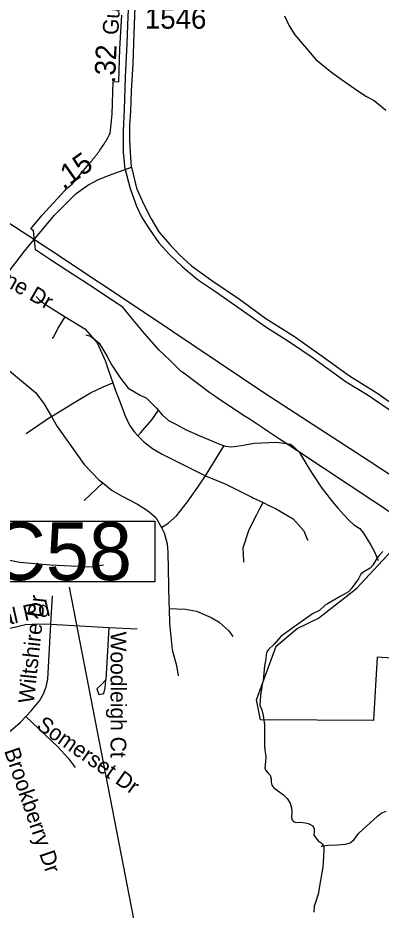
# Model space of a CAD drawing. Extents: x 1662474 to 1856135, y 779280 to 917889.
# Drawn here: x 1725036 to 1727231, y 820256 to 825651 of the extents above; entities that cross this region are included whole.
import ezdxf

# ---------------------------------------------------------------- set-up
doc = ezdxf.new("R2010")
doc.units = 0
for name, color, linetype in [('Exist Boundary Political City Limit New', 7, 'Continuous'), ('Exist Hydrographic Creek Single Shore', 7, 'Continuous'), ('Exist Hydrographic Misc Water Feature', 7, 'Continuous'), ('Exist Road Non-System Type 51', 7, 'Continuous'), ('Exist Road Non-System Type 51 Label', 7, 'Continuous'), ('Exist Road Secondary Mileage Hundredths English Label', 7, 'Continuous'), ('Exist Road Secondary Structure Culvert Number Label', 7, 'Continuous'), ('Exist Road Secondary Type 51 Attributed', 7, 'Continuous'), ('Exist Road Secondary Type 51 Divided Attributed', 7, 'Continuous'), ('Exist Road Secondary Type 51 Label', 7, 'Continuous'), ('Exist Road Secondary Type 51 Number Label', 7, 'Continuous'), ('Exist Utilities Electrical Transmission Line', 7, 'Continuous'), ('Map Preparation Boundary City Limit Buffer Line', 7, 'Continuous')]:
    doc.layers.add(name, color=color, linetype=linetype)

msp = doc.modelspace()

# ---------------------------------------------------------------- linework, layer by layer
at = {"layer": 'Exist Boundary Political City Limit New'}
msp.add_lwpolyline([(1727830.9, 821743.8), (1727207, 821786.4), (1727185, 821406.2), (1727184.2, 821402.6), (1726502.1, 821406.9), (1726477.8, 821528.2), (1726596.9, 821851.9), (1726673.1, 821917.2), (1726723.2, 821960.2), (1726851.4, 822021.7), (1727082.9, 822203.6), (1727421.9, 822568), (1727207.6, 822713.2), (1727191.8, 822723.8), (1726721.6, 823034.9), (1726632.8, 823093.7), (1726616.2, 823104.7), (1726549.2, 823149), (1726529.4, 823162.1), (1726432.5, 823226.2), (1726399.5, 823248.1), (1726240.8, 823353.2), (1726225.6, 823363.1), (1726194.8, 823383.6), (1726030.5, 823508.2), (1726023.2, 823513.8), (1726007.2, 823529), (1725973.5, 823561.2), (1725953.1, 823580.8), (1725887.4, 823643.7), (1725801.1, 823743.1), (1725720.6, 823840.5), (1725670, 823901.8), (1725613.1, 823939.2), (1725507.9, 824008.2), (1725422, 824064.5), (1725337.4, 824119.9), (1725232.1, 824188.9), (1725166.8, 824231.8), (1725141.6, 824248.2), (1725129.9, 824362.8), (1725114.4, 824375.2), (1725182.6, 824457.7), (1725228, 824508.8), (1725318.9, 824608.1), (1725323.6, 824612.4), (1725328.5, 824616.8), (1725333.2, 824621), (1725338.1, 824625.2), (1725343.1, 824629.2), (1725348, 824633.4), (1725353.1, 824637.4), (1725358.1, 824641.4), (1725363.2, 824645.2), (1725472.8, 824776.5), (1725478.4, 824783), (1725483.9, 824789.5), (1725489.4, 824796.2), (1725494.8, 824802.8), (1725500.1, 824809.5), (1725505.5, 824816.2), (1725510.6, 824823), (1725515.9, 824829.9), (1725521, 824836.8), (1725526, 824843.7), (1725531, 824850.7), (1725535.9, 824857.7), (1725540.8, 824864.8), (1725545.5, 824871.9), (1725550.2, 824879), (1725554.9, 824886.2), (1725559.5, 824893.4), (1725564, 824900.8), (1725568.4, 824908), (1725572.8, 824915.4), (1725577.1, 824922.9), (1725581.4, 824930.2), (1725585.5, 824937.8), (1725589.6, 824945.2), (1725593.6, 824952.9), (1725605.5, 825070), (1725611.9, 825265.6), (1725645.2, 825264), (1725652.2, 825463.9), (1725664.2, 825668)], dxfattribs=at)
at = {"layer": 'Exist Hydrographic Creek Single Shore'}
for points in [[(1727241.5, 822425.8), (1727218.6, 822400.3), (1727206, 822386.1), (1727179.5, 822342.1), (1727164, 822324.2), (1727125.8, 822302.7), (1727108.6, 822287.8), (1727093.1, 822258.6), (1727050.4, 822198.2), (1727033.4, 822181.7), (1726982.6, 822152.1), (1726905.5, 822109.2), (1726891.4, 822101.1), (1726858.2, 822068.6), (1726816, 822047.6), (1726690.8, 821959.6), (1726624.1, 821910.1), (1726584, 821865.4), (1726549.1, 821832.6), (1726539.4, 821819), (1726535.8, 821801.6), (1726533.1, 821773.6), (1726525.8, 821733.7), (1726518.4, 821644.7), (1726511.5, 821619.8), (1726501.4, 821553.9), (1726498.4, 821495.1), (1726509.1, 821468.1), (1726518.4, 821433.4), (1726525.5, 821377.2), (1726526.5, 821330.8), (1726526.2, 821248.9), (1726528.6, 821223.2), (1726532.2, 821199.1), (1726533.1, 821179.4), (1726531.5, 821157.3), (1726528.6, 821113.5), (1726535.8, 821099.6), (1726548.5, 821084.3), (1726560.1, 821071.5), (1726565.6, 821051.2), (1726566.6, 821031.1), (1726571.1, 821011.9), (1726582.4, 820995.9), (1726640.4, 820954.4), (1726662.8, 820931.1), (1726680.6, 820902.8), (1726688.5, 820874.1), (1726691.4, 820845.5), (1726689.2, 820823.4), (1726690.8, 820804.6), (1726700.5, 820791.9), (1726716, 820786.7), (1726741, 820787.5), (1726772.4, 820784.9), (1726790.2, 820779.6), (1726817.4, 820765.4), (1726826.2, 820748.1), (1726824.9, 820727.9), (1726824.4, 820709), (1726849.1, 820675.7), (1726873.8, 820659.4), (1726884.5, 820640.8), (1726884.2, 820624.5)], [(1726884.2, 820624.5), (1726881.6, 820578.8), (1726878.5, 820515.9), (1726864, 820434.8), (1726849.1, 820353.1), (1726833.6, 820302.2), (1726826.2, 820280.7), (1726823.4, 820244.8)]]:
    msp.add_lwpolyline(points, dxfattribs=at)
at = {"layer": 'Exist Hydrographic Misc Water Feature'}
for points in [[(1726647.6, 825663.7), (1726675.3, 825603.2), (1726709.1, 825549.2), (1726836.7, 825398.9), (1726932.4, 825320.6), (1726988.4, 825280.1), (1727090.1, 825209.9), (1727142, 825175.2), (1727187.9, 825151.3), (1727258.1, 825093.2)], [(1725446, 823734.3), (1725473.9, 823726.4), (1725500, 823706.1), (1725527.8, 823684.2), (1725549.8, 823647.7), (1725575.4, 823603.7), (1725603.3, 823551.4), (1725649, 823481.5), (1725702.7, 823413.1), (1725740.9, 823389.4), (1725774.7, 823369.1), (1725812.7, 823351), (1725872.5, 823290.7), (1725908.4, 823250.6), (1725946.6, 823217.8), (1725994.3, 823192.2), (1726052.2, 823161.4), (1726136, 823123.7), (1726260.1, 823071.1), (1726290, 823060.7), (1726326.3, 823058.2), (1726358.1, 823062.5), (1726408.3, 823070.5), (1726464.3, 823080.1), (1726596.6, 823085.6), (1726628.6, 823081.6), (1726682.5, 823073.2), (1726700.3, 823058.8), (1726736.4, 823022.8), (1726784, 822944.7), (1726813.9, 822896.5), (1726871.5, 822808.4), (1726901.5, 822770), (1726937.4, 822725.8), (1726971.2, 822685.7), (1727007.1, 822643.9), (1727037, 822611.3), (1727064.7, 822586.9), (1727100.8, 822563.3), (1727124.6, 822534.9), (1727168.5, 822462.6), (1727192.5, 822418.6), (1727213.2, 822369.7)], [(1726868.7, 820641.5), (1726874.8, 820645), (1726913, 820649.2), (1726966.9, 820651.5), (1727014.9, 820655.7), (1727043, 820663.9), (1727066.8, 820684), (1727096.7, 820722.3), (1727208, 820825), (1727230.2, 820843.2), (1727260.1, 820855.3)]]:
    msp.add_lwpolyline(points, dxfattribs=at)
at = {"layer": 'Exist Road Non-System Type 51'}
for p, q in [((1725238.9, 823240.2), (1725086.6, 823136.2)), ((1726170.1, 822883.2), (1726282.1, 823066.4)), ((1725548.9, 822839.2), (1725437, 822732.9)), ((1725235.6, 821985.4), (1725245.4, 822156.8)), ((1725235.6, 821985.4), (1725586.1, 821965.9)), ((1725586.1, 821965.9), (1725566.9, 821648.9)), ((1725586.1, 821965.9), (1725756.1, 821957))]:
    msp.add_line(p, q, dxfattribs=at)
for points in [[(1725146.1, 823966.7), (1725169.6, 823940.9), (1725218.1, 823907.9), (1725322.1, 823844.1)], [(1725246.5, 823712.9), (1725245.9, 823712.9), (1725250.6, 823720.2), (1725279.5, 823774.4), (1725308, 823821.2), (1725322.1, 823844.1)], [(1725322.1, 823844.1), (1725440.2, 823771.4), (1725514.4, 823686.8), (1725563.2, 823580.1), (1725582.1, 823525.5), (1725609.1, 823445.2)], [(1724949.1, 823548.4), (1725141.5, 823385.4), (1725192.4, 823320.5), (1725238.9, 823240.2)], [(1725238.9, 823240.2), (1725389.2, 823333.6), (1725475.4, 823384), (1725551.1, 823419.7), (1725609.1, 823445.2)], [(1725609.1, 823445.2), (1725626.2, 823397.9), (1725628.1, 823393.2), (1725652.2, 823331), (1725681.9, 823248.9), (1725710.5, 823189.5), (1725739.6, 823146), (1725760.6, 823123.9)], [(1725760.6, 823123.9), (1725779, 823144.7), (1725789.8, 823157.5), (1725845.9, 823220), (1725882.4, 823273), (1725885.6, 823281.9)], [(1725238.9, 823240.2), (1725273.5, 823180.9), (1725347, 823074.9), (1725436.5, 822950.9), (1725524.6, 822858.4), (1725548.9, 822839.2)], [(1725760.6, 823123.9), (1725794, 823090.6), (1725849.4, 823046.8), (1725906.6, 823013.9), (1726079.8, 822927.1), (1726170.1, 822883.2)], [(1725902.9, 822569.6), (1725941.8, 822594), (1725993.9, 822641), (1726060.1, 822725.5), (1726122.6, 822814.5), (1726170.1, 822883.2)], [(1726170.1, 822883.2), (1726292.1, 822831), (1726356.4, 822800.4), (1726409.6, 822773.5), (1726448.5, 822752.5), (1726459, 822747.5), (1726469, 822742.9), (1726517.4, 822720.5)], [(1725548.9, 822839.2), (1725606.4, 822793.5), (1725662.8, 822762.2), (1725759.4, 822710), (1725818.6, 822672.8), (1725869.6, 822630.2), (1725902.9, 822569.6)], [(1726401.8, 822360.2), (1726401.2, 822360.5), (1726400, 822367), (1726396.6, 822446), (1726434.1, 822558.4), (1726477.4, 822644.4), (1726498.6, 822685.1), (1726517.4, 822720.5)], [(1726517.4, 822720.5), (1726556.9, 822700.6), (1726591.9, 822684.9), (1726699.1, 822623.2), (1726764.2, 822550.4), (1726783.6, 822499), (1726786.9, 822491.9)], [(1725902.9, 822569.6), (1725920.1, 822537.1), (1725937.2, 822470.7), (1725942.8, 822419.8), (1725948.2, 822112.1), (1725949.4, 822080.4)], [(1724820, 822462.2), (1724897.9, 822407.4), (1724977.6, 822373.5), (1725047.2, 822360.7), (1725231.5, 822344.4), (1725483.8, 822332.4), (1725552.2, 822343.6)], [(1725949.4, 822080.4), (1726047.8, 822076.9), (1726115.2, 822064.4), (1726203.4, 822026), (1726251.6, 821998.2), (1726309.6, 821944.4), (1726334.6, 821910)], [(1725949.4, 822080.4), (1725952.5, 821989.2), (1725959.4, 821910.6), (1725967.8, 821831.2), (1725993.9, 821735), (1726003.4, 821672.8)], [(1724412.1, 822028.2), (1724632.9, 821936.2), (1724695.6, 821917.7), (1724750.9, 821914.2), (1724813.1, 821914), (1724988.8, 821962), (1725081.9, 821983.2), (1725160.4, 821988.2), (1725235.6, 821985.4)], [(1725083.8, 821427.4), (1725116, 821460.9), (1725167.1, 821522.4), (1725191.4, 821563.6), (1725207.6, 821606.9), (1725217.1, 821652.9), (1725235.6, 821985.4)], [(1725566.9, 821648.9), (1725541.8, 821619.8), (1725512.4, 821594), (1725525.8, 821559.4), (1725555.1, 821567.2), (1725563.5, 821601.4), (1725566.9, 821648.9)], [(1724887.1, 821268.1), (1724926.5, 821291.2), (1725002.9, 821350.2), (1725050.9, 821392.8), (1725083.8, 821427.4)], [(1725083.8, 821427.4), (1725277.1, 821243.7), (1725339.4, 821174.9), (1725382.1, 821118.2)]]:
    msp.add_lwpolyline(points, dxfattribs=at)
at = {"layer": 'Exist Road Secondary Structure Culvert Number Label'}
msp.add_line((1725850.4, 819618.1), (1725348.7, 822208.2), dxfattribs=at)
msp.add_lwpolyline([(1724888.9, 822608.3), (1725862.6, 822608.3), (1725862.6, 822242), (1724888.9, 822242)], close=True, dxfattribs=at)
at = {"layer": 'Exist Road Secondary Type 51 Attributed'}
for points in [[(1723903.3, 822627.8), (1723958.9, 822725.9), (1724114.3, 823011.3), (1724197.7, 823146.5), (1724315, 823312.6), (1724438.3, 823471.7), (1724648.8, 823716.6), (1724907.7, 824024.6), (1724922.2, 824043.3), (1725076.4, 824241.1), (1725255.1, 824456.3), (1725346.8, 824548.4), (1725387.4, 824589.1), (1725457.7, 824639), (1725522.3, 824674.1), (1725588.9, 824700), (1725644.3, 824720.3), (1725684.3, 824734.6)], [(1725684.3, 824734.6), (1725722.6, 824747.8)]]:
    msp.add_lwpolyline(points, dxfattribs=at)
at = {"layer": 'Exist Road Secondary Type 51 Divided Attributed'}
for points in [[(1725684.3, 824734.6), (1725680.1, 824778.1), (1725674.1, 824837.7), (1725673, 824969.3), (1725679.2, 825096.4), (1725686.8, 825293.7), (1725695.8, 825496.5), (1725701.2, 825658.7), (1725710.2, 825817.2), (1725718.3, 825980.3), (1725727.3, 826140.2), (1725738.1, 826301.4), (1725747.6, 826427.1)], [(1725722.6, 824747.8), (1725715.9, 824839.3), (1725711.8, 824914.6), (1725712.7, 825000.5), (1725718.9, 825087.4), (1725722.9, 825207.5), (1725731.4, 825372.9), (1725738.1, 825557.8), (1725746.9, 825772.2), (1725753.4, 825895.5), (1725762.5, 826057.4), (1725779, 826293.6), (1725786.3, 826424.7)], [(1725684.3, 824734.6), (1725713.4, 824620.3), (1725752.6, 824511.9), (1725782.8, 824448.7), (1725824.6, 824380.8), (1725887.4, 824291.6), (1725951.2, 824220.2), (1726030.2, 824146.8), (1726127.3, 824064.4), (1726224, 823999.9), (1726344.5, 823916.2), (1726533.5, 823783), (1726677.3, 823693.1), (1726813.5, 823600.5), (1726947, 823503.7), (1727019.8, 823450.9), (1727151.9, 823370.6), (1727312.1, 823261.5)], [(1725722.6, 824747.8), (1725752.9, 824622.4), (1725795.4, 824526.3), (1725841.4, 824435.7), (1725888.1, 824358.1), (1725953, 824282), (1726013.3, 824218.8), (1726084.7, 824152.9), (1726207.9, 824063), (1726375.7, 823949.8), (1726533.9, 823833.8), (1726706.5, 823724.7), (1726875, 823606), (1727040, 823487.9), (1727205.1, 823383.6), (1727368.1, 823268.3)]]:
    msp.add_lwpolyline(points, dxfattribs=at)
at = {"layer": 'Exist Utilities Electrical Transmission Line'}
msp.add_lwpolyline([(1718828.7, 827097.1), (1719840.8, 826834.4), (1720986.7, 826534.3), (1721964.8, 826282.1), (1722256.2, 826204.9), (1722437.2, 826085), (1722747.1, 825875.5), (1723625.7, 825294.2), (1724446.8, 824759.4), (1725234.1, 824246.8), (1725828.4, 823852.5), (1726522, 823387), (1727158.1, 822972.2), (1727730.7, 822596), (1728221.6, 822272.6), (1728806, 821886.3), (1729295, 821559), (1729725.3, 821278.5)], dxfattribs=at)
at = {"layer": 'Map Preparation Boundary City Limit Buffer Line'}
msp.add_lwpolyline([(1727830.9, 821743.8), (1727207, 821786.4), (1727185, 821406.2), (1727184.2, 821402.6), (1726502.1, 821406.9), (1726477.8, 821528.2), (1726596.9, 821851.9), (1726673.1, 821917.2), (1726723.2, 821960.2), (1726851.4, 822021.7), (1727082.9, 822203.6), (1727421.9, 822568), (1727207.6, 822713.2), (1727191.8, 822723.8), (1726721.6, 823034.9), (1726632.8, 823093.7), (1726616.2, 823104.7), (1726549.2, 823149), (1726529.4, 823162.1), (1726432.5, 823226.2), (1726399.5, 823248.1), (1726240.8, 823353.2), (1726225.6, 823363.1), (1726194.8, 823383.6), (1726030.5, 823508.2), (1726023.2, 823513.8), (1726007.2, 823529), (1725973.5, 823561.2), (1725953.1, 823580.8), (1725887.4, 823643.7), (1725801.1, 823743.1), (1725720.6, 823840.5), (1725670, 823901.8), (1725613.1, 823939.2), (1725507.9, 824008.2), (1725422, 824064.5), (1725337.4, 824119.9), (1725232.1, 824188.9), (1725166.8, 824231.8), (1725141.6, 824248.2), (1725129.9, 824362.8), (1725114.4, 824375.2), (1725182.6, 824457.7), (1725228, 824508.8), (1725318.9, 824608.1), (1725323.6, 824612.4), (1725328.5, 824616.8), (1725333.2, 824621), (1725338.1, 824625.2), (1725343.1, 824629.2), (1725348, 824633.4), (1725353.1, 824637.4), (1725358.1, 824641.4), (1725363.2, 824645.2), (1725472.8, 824776.5), (1725478.4, 824783), (1725483.9, 824789.5), (1725489.4, 824796.2), (1725494.8, 824802.8), (1725500.1, 824809.5), (1725505.5, 824816.2), (1725510.6, 824823), (1725515.9, 824829.9), (1725521, 824836.8), (1725526, 824843.7), (1725531, 824850.7), (1725535.9, 824857.7), (1725540.8, 824864.8), (1725545.5, 824871.9), (1725550.2, 824879), (1725554.9, 824886.2), (1725559.5, 824893.4), (1725564, 824900.8), (1725568.4, 824908), (1725572.8, 824915.4), (1725577.1, 824922.9), (1725581.4, 824930.2), (1725585.5, 824937.8), (1725589.6, 824945.2), (1725593.6, 824952.9), (1725605.5, 825070), (1725611.9, 825265.6), (1725645.2, 825264), (1725652.2, 825463.9), (1725664.2, 825668)], dxfattribs=at)

# ---------------------------------------------------------------- texts
at = {"layer": 'Exist Road Non-System Type 51 Label'}
for s, rotation, p in [('Woodbine Dr', 330.2411, (1724570.3, 824252.5)), ('Royal Rd', 12.6302, (1724727, 821924.5)), ('Wiltshire Dr', 83.8396, (1725131.8, 821502.8)), ('Woodleigh Ct', 270, (1725595.9, 821940.6)), ('Somerset Dr', 325.2289, (1725142.1, 821358.1)), ('Brookberry Dr', 288.8432, (1724951.8, 821219.6))]:
    msp.add_text(s, height=95, rotation=rotation, dxfattribs=at).set_placement(p)
at = {"layer": 'Exist Road Secondary Mileage Hundredths English Label'}
for s, rotation, p in [('.32', 87.4566, (1725622.5, 825254.6)), ('.15', 35.3948, (1725310.4, 824610.9))]:
    msp.add_text(s, height=125, rotation=rotation, dxfattribs=at).set_placement(p)
at = {"layer": 'Exist Road Secondary Structure Culvert Number Label'}
msp.add_text('C58', height=350, dxfattribs=at).set_placement((1724866.7, 822251.7))
at = {"layer": 'Exist Road Secondary Type 51 Label'}
msp.add_text('Guilford Rd', height=95, rotation=86.1378, dxfattribs=at).set_placement((1725641.8, 825545.6))
at = {"layer": 'Exist Road Secondary Type 51 Number Label'}
msp.add_text('1546', height=125, dxfattribs=at).set_placement((1725802.9, 825585.7))

doc.saveas('drawing.dxf')
